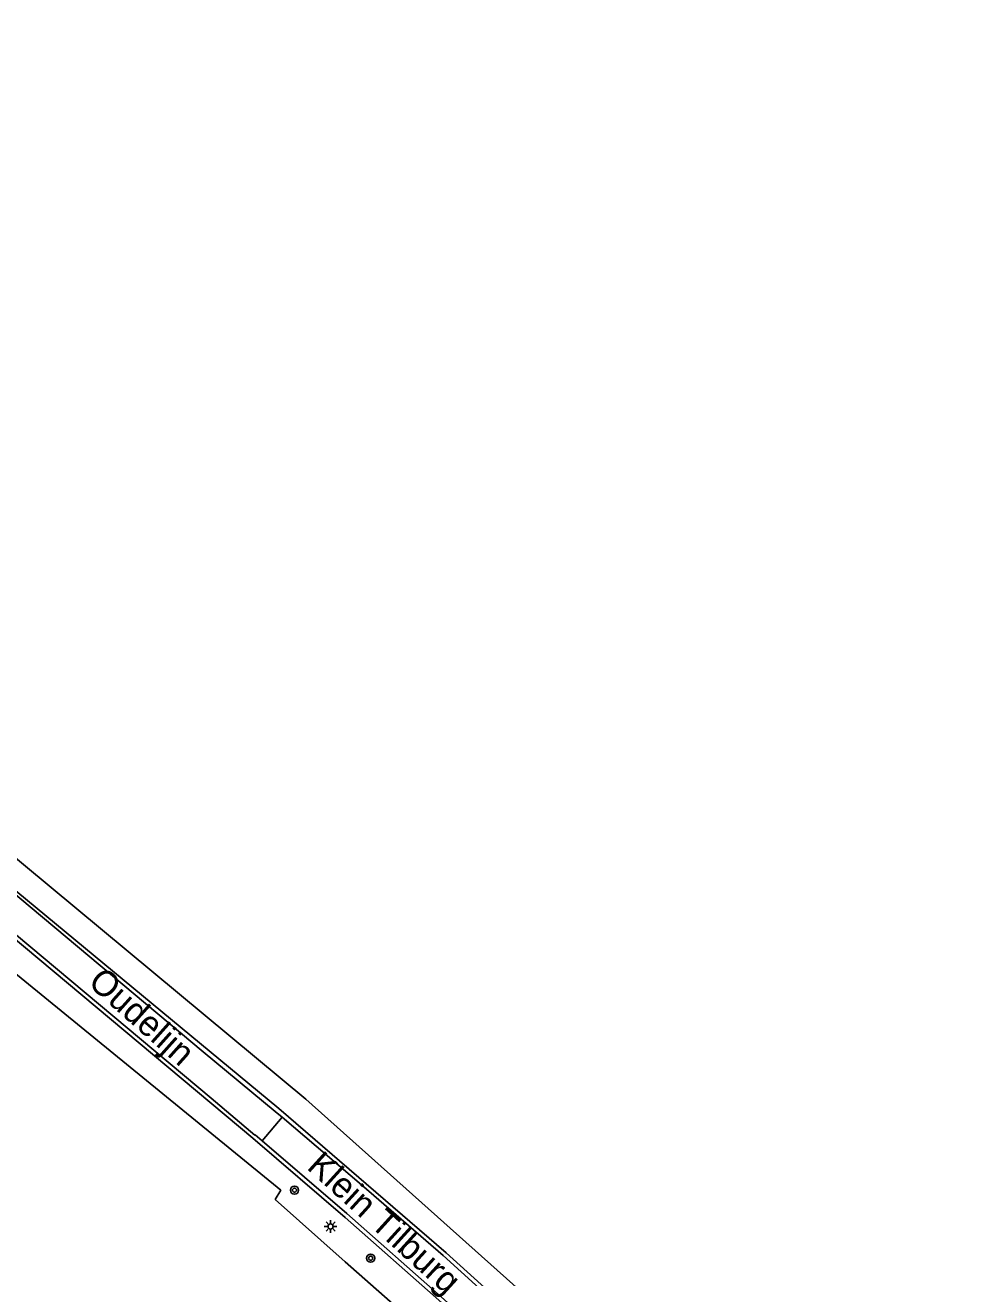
# Model space of a CAD drawing. Extents: x 124000 to 129000, y 395500 to 397503.
# Drawn here: x 126529.1 to 126622.6, y 396359.4 to 396482.1 of the extents above; entities that cross this region are included whole.
import ezdxf

# ---------------------------------------------------------------- set-up
doc = ezdxf.new("R2010")
doc.units = 0
for name, color, linetype in [('gg-afsc-draadraster', 7, 'Continuous'), ('gg-anno-openbare ruimte label', 7, 'Continuous'), ('gg-knt-bronhoudergrens', 7, 'Continuous'), ('gg-knt-verharding', 7, 'Continuous'), ('gt-grn-weggrens', 7, 'Continuous'), ('gt-symb-boom', 7, 'Continuous'), ('gt-symb-lichtmast', 7, 'Continuous'), ('gx-grn-maaiveld', 7, 'Continuous')]:
    doc.layers.add(name, color=color, linetype=linetype)

# ---------------------------------------------------------------- blocks, each defined once
blk = doc.blocks.new('gt0-LMAST')
at = {"layer": 'gt-symb-lichtmast'}
for p, q in [((-0.18, 0.17), (-0.45, 0.44)), ((-0.01, 0.25), (-0.01, 0.62)), ((0.17, 0.17), (0.44, 0.44)), ((-0.26, 0), (-0.63, 0)), ((-0.18, -0.18), (-0.45, -0.45)), ((-0.01, -0.25), (-0.01, -0.63)), ((0.44, -0.45), (0.17, -0.18)), ((0.24, 0), (0.62, 0))]:
    blk.add_line(p, q, dxfattribs=at)
blk.add_circle((-0.01, 0), 0.25, dxfattribs=at)
blk = doc.blocks.new('gt0-BOOM')
at = {"layer": 'gt-symb-boom'}
for radius in [0.4, 0.2]:
    blk.add_circle((0, 0), radius, dxfattribs=at)

msp = doc.modelspace()

# ---------------------------------------------------------------- linework, layer by layer
at = {"layer": 'gg-afsc-draadraster'}
msp.add_lwpolyline([(126553.54, 396367.11), (126554.09, 396368.01), (126507.88, 396405.76), (126507.18, 396404.91)], dxfattribs=at)
at = {"layer": 'gg-knt-bronhoudergrens'}
msp.add_lwpolyline([(126553.54, 396367.11), (126560.41, 396360.98), (126580.75, 396343.05), (126595.1, 396330.36), (126616.86, 396310.46)], dxfattribs=at)
at = {"layer": 'gg-knt-verharding'}
for p, q in [((126546.49, 396381.56), (126475.38, 396441.09)), ((126551.36, 396373.11), (126507.03, 396410.22))]:
    msp.add_line(p, q, dxfattribs=at)
for points in [[(126553.89, 396376.02), (126512.05, 396410.65), (126475.03, 396441.7), (126473.1, 396443.62), (126471.84, 396445.33)], [(126551.57, 396373.39), (126547.29, 396377.01), (126507.54, 396410.29)], [(126546.49, 396381.56), (126553.56, 396375.71), (126554.22, 396375.15)], [(126553.89, 396376.02), (126570.29, 396361.88), (126579.57, 396353.5), (126593.54, 396340.78), (126612.57, 396323.31), (126616.11, 396320.64), (126622.56, 396314.8)], [(126554.22, 396375.15), (126562, 396368.52), (126570, 396361.62), (126593.24, 396340.53), (126612.3, 396323), (126615.83, 396320.33), (126622.27, 396314.49), (126622.56, 396314.8)], [(126675.4, 396265.46), (126663.88, 396274.76), (126648.11, 396287.38), (126638.3, 396295.37), (126629.88, 396302.37), (126620.4, 396310.77), (126608.09, 396322.05), (126594.05, 396335.04), (126581.02, 396346.93), (126569.58, 396357.24), (126560.41, 396365.33), (126551.36, 396373.11)], [(126552.27, 396372.85), (126551.6, 396373.42), (126551.57, 396373.39)], [(126675.73, 396265.82), (126648.42, 396287.67), (126638.48, 396295.71), (126630.17, 396302.64), (126620.59, 396311.11), (126594.28, 396335.34), (126581.32, 396347.19), (126569.81, 396357.57), (126560.55, 396365.73), (126552.27, 396372.85)]]:
    msp.add_lwpolyline(points, dxfattribs=at)
at = {"layer": 'gt-grn-weggrens'}
msp.add_line((126552.27, 396372.85), (126554.22, 396375.15), dxfattribs=at)
at = {"layer": 'gx-grn-maaiveld'}
msp.add_lwpolyline([(126615.81, 396323.94), (126556.54, 396376.93), (126476.32, 396443.6), (126474.65, 396445.46), (126472.23, 396449.87), (126471.9, 396452.95), (126472.61, 396457.43), (126518.93, 396524.95), (126532.59, 396543.99), (126553.73, 396571.16), (126557.16, 396572.57), (126561.29, 396571.95), (126576.58, 396563.16), (126605.05, 396546.35), (126615.07, 396541), (126620.92, 396538.05), (126628.64, 396534.75), (126640.14, 396529.47), (126650.53, 396525.86), (126661.68, 396521.84), (126662.43, 396521.52)], dxfattribs=at)

# ---------------------------------------------------------------- block references
at = {"layer": 'gt-symb-boom'}
for p in [(126555.44, 396368.01), (126562.9, 396361.35)]:
    msp.add_blockref('gt0-BOOM', p, dxfattribs=at)
at = {"layer": 'gt-symb-lichtmast'}
msp.add_blockref('gt0-LMAST', (126558.98, 396364.46), dxfattribs=at)

# ---------------------------------------------------------------- texts
at = {"layer": 'gg-anno-openbare ruimte label'}
for s, rotation, p in [('Oudelijn', 318.3, (126535.11, 396388.18)), ('Klein Tilburg', 317.8, (126556.54, 396370.16))]:
    msp.add_text(s, height=2.5, rotation=rotation, dxfattribs=at).set_placement(p)

doc.saveas('drawing.dxf')
